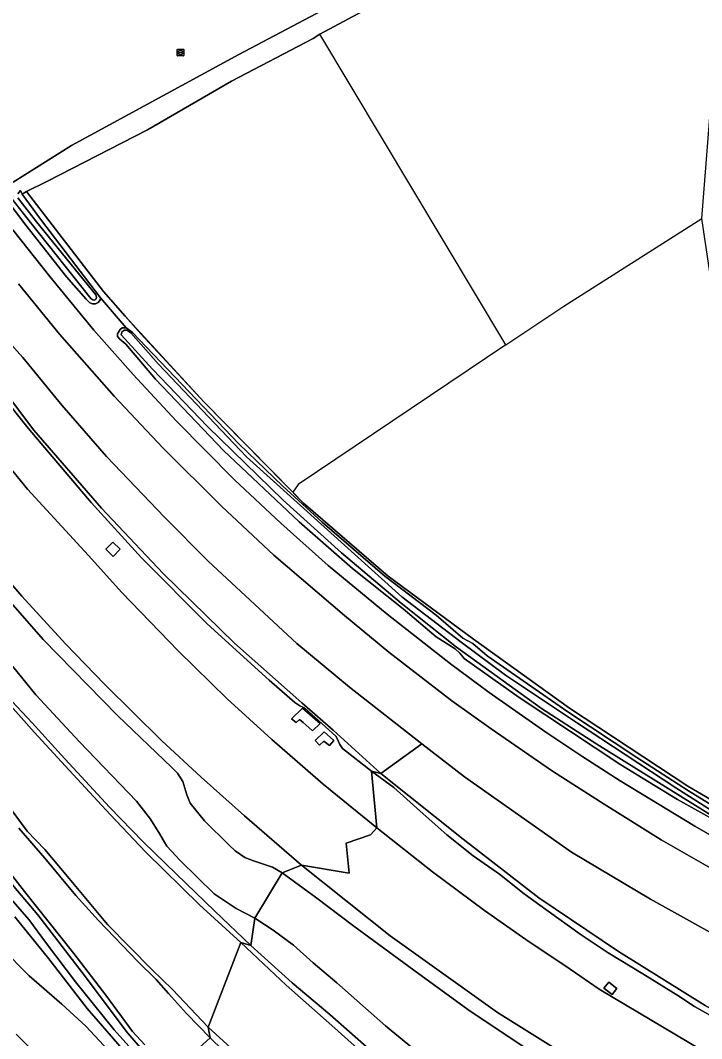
# Model space of a CAD drawing. Extents: x 157648 to 158502, y 379212 to 380938.
# Drawn here: x 158157.8 to 158259.7, y 379675.8 to 379828.1 of the extents above; entities that cross this region are included whole.
import ezdxf

# ---------------------------------------------------------------- set-up
doc = ezdxf.new("R2010")
doc.units = 0
for name, color, linetype in [('IMGEO_Berm_groen', 7, 'Continuous'), ('IMGEO_Grasland_agrarisch', 7, 'Continuous'), ('IMGEO_Grasland_overig', 7, 'Continuous'), ('IMGEO_Groenvoorziening', 7, 'Continuous'), ('IMGEO_Meer_plas_ven_vijver', 7, 'Continuous'), ('IMGEO_Muur', 7, 'Continuous'), ('IMGEO_Oever', 7, 'Continuous'), ('IMGEO_Rijbaan_autoweg', 7, 'Continuous'), ('IMGEO_Rijbaan_lokaal_gesloten', 7, 'Continuous'), ('IMGEO_Rioolput', 7, 'Continuous'), ('IMGEO_Terreindeel_gesloten', 7, 'Continuous'), ('IMGEO_Terreindeel_open', 7, 'Continuous'), ('IMGEO_Waterloop', 7, 'Continuous')]:
    doc.layers.add(name, color=color, linetype=linetype)

msp = doc.modelspace()

# ---------------------------------------------------------------- linework, layer by layer
at = {"layer": 'IMGEO_Berm_groen'}
for points in [[(158151.5, 379777.81), (158159.83, 379766.76), (158169.94, 379755.1), (158179.14, 379745.34), (158189.81, 379734.9), (158199.88, 379725.98), (158204.61, 379721.89), (158211.7, 379715.41), (158217.85, 379719.86), (158207.03, 379728.34), (158199.14, 379734.86), (158185.9, 379747.19), (158179.36, 379753.75), (158170.7, 379762.87), (158163.99, 379770.53), (158158.17, 379777.64), (158154.82, 379781.38)], [(158155.01, 379772.01), (158158.97, 379767.1), (158168.39, 379755.96), (158175.9, 379747.69), (158185.72, 379737.81), (158195.04, 379729.39), (158198.87, 379726.06), (158199.61, 379725.55), (158200.04, 379725.35), (158200.33, 379725.18), (158204.99, 379721.02), (158205.22, 379720.57), (158205.39, 379720.19), (158205.59, 379719.78), (158205.99, 379719.17), (158210.31, 379715.78), (158211.7, 379715.41), (158204.61, 379721.89), (158199.88, 379725.98), (158189.81, 379734.9), (158179.14, 379745.34), (158169.94, 379755.1), (158159.83, 379766.76), (158151.5, 379777.81)], [(158150.28, 379768.44), (158158.86, 379757.98), (158167.99, 379748.03), (158172.96, 379742.49), (158181.41, 379733.75), (158188.74, 379726.61), (158195.43, 379720.52), (158203.08, 379713.82), (158211.11, 379707.29), (158210.31, 379715.78), (158205.99, 379719.17), (158205.59, 379719.78), (158205.39, 379720.19), (158205.22, 379720.57), (158204.99, 379721.02), (158200.33, 379725.18), (158200.04, 379725.35), (158199.61, 379725.55), (158198.87, 379726.06), (158195.04, 379729.39), (158185.72, 379737.81), (158175.9, 379747.69), (158168.39, 379755.96), (158158.97, 379767.1), (158155.01, 379772.01)], [(158151.81, 379746.21), (158161.19, 379735.48), (158172.32, 379724.11), (158180.45, 379716.32), (158181.28, 379715.45), (158182.08, 379714.25), (158182.69, 379712.21), (158183.22, 379710.98), (158185.32, 379708.34), (158189.02, 379704.68), (158189.95, 379703.85), (158191.39, 379702.86), (158192.68, 379702.38), (158195.51, 379701.39), (158196.98, 379700.58), (158199.87, 379701.71), (158191.33, 379709.08), (158184.84, 379714.86), (158178.89, 379720.34), (158170.41, 379728.72), (158164.55, 379734.84), (158158.03, 379741.96), (158151.68, 379749.3)], [(158156.65, 379731.42), (158160.13, 379727.17), (158166.66, 379720.18), (158175.15, 379711.27), (158177.28, 379708.6), (158178.66, 379706.33), (158179.73, 379704.57), (158181.7, 379702.41), (158186.79, 379697.41), (158190.1, 379695.24), (158192.85, 379693.78), (158196.98, 379700.58), (158195.51, 379701.39), (158192.68, 379702.38), (158191.39, 379702.86), (158189.95, 379703.85), (158189.02, 379704.68), (158185.32, 379708.34), (158183.22, 379710.98), (158182.69, 379712.21), (158182.08, 379714.25), (158181.28, 379715.45), (158180.45, 379716.32), (158172.32, 379724.11), (158161.19, 379735.48), (158151.81, 379746.21)], [(158155.1, 379727.79), (158159.56, 379723.02), (158163.91, 379718.19), (158171.14, 379710.41), (158176.16, 379705.18), (158181.13, 379700.36), (158186.82, 379694.9), (158192.28, 379689.7), (158192.85, 379693.78), (158190.1, 379695.24), (158186.79, 379697.41), (158181.7, 379702.41), (158179.73, 379704.57), (158178.66, 379706.33), (158177.28, 379708.6), (158175.15, 379711.27), (158166.66, 379720.18), (158160.13, 379727.17), (158156.65, 379731.42)], [(158274.58, 379671.55), (158258.63, 379680.59), (158256.17, 379682.2), (158250.89, 379685.44), (158245.73, 379688.6), (158241.52, 379691.39), (158236.4, 379695.1), (158233.16, 379697.43), (158229.49, 379700.35), (158225.54, 379703.13), (158221.6, 379706.26), (158218.05, 379709.39), (158213.64, 379713.33), (158210.31, 379715.78), (158211.11, 379707.29), (158219.45, 379700.73), (158227.23, 379694.92), (158233.39, 379690.58), (158240.05, 379686.13), (158244.37, 379683.15), (158246.49, 379681.92), (158259.65, 379674.09)], [(158151.25, 379706.97), (158158.42, 379697.78), (158165.81, 379688.49), (158170.59, 379682.26), (158174.59, 379676.84), (158176.43, 379674.83)], [(158180.34, 379670.61), (158186.18, 379675.87), (158182.64, 379679.5), (158179.94, 379682.53), (158178.1, 379684.61), (158175.41, 379687.25), (158169.48, 379693.45), (158166.09, 379697.19), (158161.47, 379702.78), (158157.56, 379707.23)], [(158247.28, 379668.35), (158229.15, 379679.65), (158213.13, 379691.16), (158199.87, 379701.71), (158196.98, 379700.58), (158201.96, 379696.94), (158207.67, 379692.58), (158216.65, 379685.98), (158224.73, 379680.11), (158234.05, 379673.86)], [(158174.03, 379673.09), (158167.79, 379680.26), (158162.05, 379687.69), (158156.99, 379693.97)], [(158154.95, 379689.38), (158159.14, 379685.14), (158163.98, 379680.93), (158167.6, 379677.61), (158172.28, 379672.6)], [(158161.1, 379672.43), (158157.17, 379676.42)]]:
    msp.add_lwpolyline(points, dxfattribs=at)
for points in [[(158172.73, 379748.98), (158171.69, 379747.91), (158170.58, 379748.97), (158171.61, 379750.05)], [(158201.51, 379721.83), (158201.44, 379721.88), (158200.08, 379723.04), (158199.55, 379723.5), (158199.07, 379723.03), (158198.38, 379723.61), (158200.01, 379725.22), (158202.67, 379722.89)], [(158204.7, 379720.36), (158204.04, 379719.6), (158203.17, 379720.26), (158202.55, 379719.65), (158201.88, 379720.36), (158203.25, 379721.66)], [(158247.04, 379683.26), (158246.3, 379682.34), (158245.1, 379683.3), (158245.83, 379684.23)]]:
    msp.add_lwpolyline(points, close=True, dxfattribs=at)
at = {"layer": 'IMGEO_Grasland_agrarisch'}
for points in [[(158156.71, 379803.88), (158165.45, 379809.35), (158190.49, 379822.97), (158215.39, 379836.22), (158208.75, 379855.56), (158184.6, 379918.04)], [(158218.33, 379834.49), (158202.58, 379826.05), (158201.6, 379825.36), (158189.4, 379818.98), (158176.8, 379811.7), (158161.78, 379803.96), (158158.73, 379802.48), (158170.23, 379787.53), (158173.48, 379783.85), (158185.28, 379770.95), (158200.17, 379755.88), (158212.81, 379744.95), (158225.56, 379735.51), (158239.94, 379725.22), (158257.65, 379713.52), (158268.09, 379707.4), (158276.4, 379711.28), (158271.32, 379735.57), (158267.59, 379750), (158266.14, 379755.59), (158265.88, 379757.31), (158259.76, 379798.46), (158264.05, 379852.85)]]:
    msp.add_lwpolyline(points, dxfattribs=at)
at = {"layer": 'IMGEO_Grasland_overig'}
for points in [[(158261.34, 379701.09), (158253.65, 379705.48), (158245.12, 379710.83), (158237.41, 379715.78), (158228.2, 379722.1), (158222.33, 379726.3), (158212.93, 379733.59), (158206.27, 379739.04), (158195.72, 379748.09), (158187.89, 379755.43), (158179.09, 379764.14), (158171.81, 379771.86), (158163.65, 379781.14), (158157.52, 379788.69)], [(158154.82, 379781.38), (158158.17, 379777.64), (158163.99, 379770.53), (158170.7, 379762.87), (158179.36, 379753.75), (158185.9, 379747.19), (158199.14, 379734.86), (158207.03, 379728.34), (158217.85, 379719.86), (158224.26, 379714.9), (158240.26, 379703.66), (158252.07, 379696.64), (158264.52, 379689.7), (158275.76, 379683.66), (158278.05, 379682.66), (158282.39, 379680.79), (158290.98, 379676.6), (158304.7, 379671.88)], [(158273.92, 379673.01), (158260.25, 379680.74), (158247.26, 379688.77), (158235.34, 379696.83), (158224.04, 379705.62), (158211.7, 379715.41), (158210.31, 379715.78), (158213.64, 379713.33), (158218.05, 379709.39), (158221.6, 379706.26), (158225.54, 379703.13), (158229.49, 379700.35), (158233.16, 379697.43), (158236.4, 379695.1), (158241.52, 379691.39), (158245.73, 379688.6), (158250.89, 379685.44), (158256.17, 379682.2), (158258.63, 379680.59), (158274.58, 379671.55)], [(158234.05, 379673.86), (158224.73, 379680.11), (158216.65, 379685.98), (158207.67, 379692.58), (158201.96, 379696.94), (158196.98, 379700.58), (158192.85, 379693.78), (158195.61, 379692.01), (158198.68, 379689.76), (158201.58, 379687.09), (158205.12, 379684.1), (158212.44, 379677.66), (158220.52, 379671.04)], [(158220.52, 379671.04), (158212.44, 379677.66), (158205.12, 379684.1), (158201.58, 379687.09), (158198.68, 379689.76), (158195.61, 379692.01), (158192.85, 379693.78), (158192.28, 379689.7), (158198.46, 379684.09), (158204.07, 379679.35), (158209.99, 379674.2)], [(158172.28, 379672.6), (158167.6, 379677.61), (158163.98, 379680.93), (158159.14, 379685.14), (158154.95, 379689.38)], [(158157.17, 379676.42), (158161.1, 379672.43)], [(158189.91, 379672.24), (158186.18, 379675.87), (158180.34, 379670.61)]]:
    msp.add_lwpolyline(points, dxfattribs=at)
msp.add_lwpolyline([(158217.85, 379719.86), (158211.7, 379715.41), (158224.04, 379705.62), (158235.34, 379696.83), (158247.26, 379688.77), (158260.25, 379680.74), (158273.92, 379673.01), (158287.22, 379665.89), (158290.98, 379676.6), (158282.39, 379680.79), (158278.05, 379682.66), (158275.76, 379683.66), (158264.52, 379689.7), (158252.07, 379696.64), (158240.26, 379703.66), (158224.26, 379714.9)], close=True, dxfattribs=at)
at = {"layer": 'IMGEO_Groenvoorziening'}
for points in [[(158262.19, 379708.12), (158256.12, 379711.51), (158247.6, 379716.7), (158232.4, 379726.79), (158224.19, 379732.64), (158223.53, 379733.42), (158222.82, 379734.08), (158220.02, 379735.86), (158215.08, 379740.04), (158207.49, 379746.1), (158199.48, 379753.08), (158188.18, 379763.76), (158177.99, 379774.43), (158173.56, 379779.64), (158172.67, 379780.4), (158172.35, 379780.78), (158172.32, 379781.21), (158172.72, 379781.83), (158173.03, 379782.07), (158173.62, 379782.1), (158169.81, 379786.59), (158169.79, 379786.34), (158169.42, 379785.89), (158169.02, 379785.67), (158168.61, 379785.66), (158168.19, 379785.83), (158167.62, 379786.4), (158164.69, 379789.7), (158158.6, 379797.46), (158152.98, 379804.81)], [(158268.09, 379707.4), (158257.65, 379713.52), (158239.94, 379725.22), (158225.56, 379735.51), (158212.81, 379744.95), (158200.17, 379755.88), (158185.28, 379770.95), (158173.48, 379783.85), (158170.23, 379787.53), (158158.73, 379802.48), (158158.07, 379802.09), (158160.83, 379798.33), (158169.81, 379786.59), (158173.62, 379782.1), (158174.53, 379781.43), (158190.5, 379764.75), (158197.04, 379758.42), (158202.93, 379753.02), (158212.31, 379744.96), (158219.99, 379739.09), (158223.99, 379735.69), (158225.5, 379734.86), (158227.64, 379733.03), (158239.68, 379724.66), (158250.02, 379717.83), (158257.74, 379712.85), (158263.08, 379709.53)], [(158156.65, 379796.76), (158162.2, 379789.79), (158168.79, 379781.75), (158174.68, 379775.09), (158181.1, 379768.2), (158189.82, 379759.34), (158196.78, 379752.85), (158203.86, 379746.53), (158212.68, 379739.28), (158217.48, 379735.48), (158222.15, 379731.84), (158227.94, 379727.53), (158236.38, 379721.62), (158241.92, 379717.93), (158247.52, 379714.34), (158258.68, 379707.53), (158264.92, 379703.97)], [(158263.08, 379709.53), (158257.74, 379712.85), (158250.02, 379717.83), (158239.68, 379724.66), (158227.64, 379733.03), (158225.5, 379734.86), (158223.99, 379735.69), (158219.99, 379739.09), (158212.31, 379744.96), (158202.93, 379753.02), (158197.04, 379758.42), (158190.5, 379764.75), (158174.53, 379781.43), (158173.62, 379782.1), (158173.03, 379782.07), (158172.72, 379781.83), (158172.32, 379781.21), (158172.35, 379780.78), (158172.67, 379780.4), (158173.56, 379779.64), (158177.99, 379774.43), (158188.18, 379763.76), (158199.48, 379753.08), (158207.49, 379746.1), (158215.08, 379740.04), (158220.02, 379735.86), (158222.82, 379734.08), (158223.53, 379733.42), (158224.19, 379732.64), (158232.4, 379726.79), (158247.6, 379716.7), (158256.12, 379711.51), (158262.19, 379708.12)]]:
    msp.add_lwpolyline(points, dxfattribs=at)
msp.add_lwpolyline([(158266.3, 379706.04), (158263.52, 379707.68), (158244.02, 379719.8), (158235.76, 379725.13), (158223.06, 379734.31), (158214.75, 379740.92), (158205.83, 379748.45), (158197.12, 379756.32), (158185.81, 379767.33), (158177.56, 379775.92), (158172.87, 379781.05), (158172.97, 379781.44), (158173.33, 379781.75), (158173.71, 379781.73), (158174.33, 379781.35), (158178.45, 379776.65), (158191.62, 379762.8), (158214.87, 379741.85), (158223.75, 379735.06), (158230.39, 379730.13), (158240.99, 379723.03), (158255.85, 379713.27), (158266.93, 379706.25), (158266.93, 379706.09)], close=True, dxfattribs=at)
at = {"layer": 'IMGEO_Meer_plas_ven_vijver'}
msp.add_lwpolyline([(158154.87, 379712.15), (158158.84, 379706.81), (158161.46, 379704.07), (158165.09, 379699.72), (158170.82, 379692.85), (158177.47, 379686.09), (158180.55, 379683.1), (158185.89, 379677.46), (158190.76, 379690.12), (158184.58, 379695.78), (158176.56, 379703.65), (158171.25, 379709.29), (158165.68, 379715.28), (158159.85, 379721.61), (158154.8, 379727.35)], dxfattribs=at)
msp.add_lwpolyline([(158185.89, 379677.46), (158189.87, 379673.83), (158193.13, 379670.86), (158195.95, 379668.25), (158198.55, 379666.12), (158203.92, 379662.79), (158209.87, 379659.46), (158212.27, 379658.25), (158213.32, 379658.16), (158214.83, 379658.77), (158216.4, 379660.11), (158218, 379662.28), (158218.32, 379663.49), (158218.23, 379664.8), (158217.52, 379666.38), (158216.02, 379668.24), (158214.65, 379669.58), (158212.43, 379671.18), (158209.2, 379673.45), (158204.39, 379677.71), (158197.54, 379683.75), (158190.76, 379690.12)], close=True, dxfattribs=at)
at = {"layer": 'IMGEO_Muur'}
for points in [[(158189.4, 379818.98), (158201.6, 379825.36)], [(158230.43, 379779.55), (158202.58, 379826.05)], [(158158.73, 379802.48), (158161.78, 379803.96), (158176.8, 379811.7), (158189.4, 379818.98)], [(158157.81, 379802.62), (158158.07, 379802.09)], [(158171.33, 379786.28), (158170.23, 379787.53), (158158.73, 379802.48)], [(158239.11, 379785.34), (158259.76, 379798.46)], [(158230.43, 379779.55), (158239.11, 379785.34)], [(158198.54, 379757.53), (158185.28, 379770.95), (158175.82, 379781.2), (158173.48, 379783.85)], [(158230.43, 379779.55), (158199.33, 379758.64), (158198.54, 379757.53)], [(158268.09, 379707.4), (158257.65, 379713.52), (158239.94, 379725.22), (158225.56, 379735.51), (158212.81, 379744.95), (158200.17, 379755.88), (158198.54, 379757.53)]]:
    msp.add_lwpolyline(points, dxfattribs=at)
at = {"layer": 'IMGEO_Oever'}
for points in [[(158152.98, 379804.81), (158158.6, 379797.46), (158164.69, 379789.7), (158167.62, 379786.4), (158168.19, 379785.83), (158168.61, 379785.66), (158169.02, 379785.67), (158169.42, 379785.89), (158169.79, 379786.34), (158169.81, 379786.59), (158160.83, 379798.33), (158158.07, 379802.09), (158157.81, 379802.62), (158157.43, 379802.15)], [(158157.44, 379801.54), (158160.23, 379797.96), (158169.08, 379787.02), (158169.19, 379786.69), (158169.14, 379786.41), (158168.96, 379786.25), (158168.66, 379786.3), (158168.35, 379786.5), (158159.3, 379797.84), (158156.04, 379802.05)], [(158177.15, 379671.12), (158171.84, 379677.09), (158166.05, 379684.27), (158161.72, 379689.99), (158159.05, 379693.58), (158154.02, 379699.3), (158149.26, 379705.85), (158138.01, 379721.86), (158130, 379736.29), (158126.28, 379741.9), (158125.97, 379742.79), (158126.09, 379743.21), (158126.45, 379743.36), (158126.65, 379743.26), (158126.94, 379743.03), (158127.41, 379742.32), (158134.53, 379731.52), (158142.58, 379718.68), (158150.79, 379706.63), (158156.84, 379698.54), (158160.42, 379694.26), (158167.04, 379685.64), (158173.82, 379676.63), (158180.82, 379668.57)], [(158154.8, 379727.35), (158159.85, 379721.61), (158165.68, 379715.28), (158171.25, 379709.29), (158176.56, 379703.65), (158184.58, 379695.78), (158190.76, 379690.12), (158192.28, 379689.7), (158186.82, 379694.9), (158181.13, 379700.36), (158176.16, 379705.18), (158171.14, 379710.41), (158163.91, 379718.19), (158159.56, 379723.02), (158155.1, 379727.79)], [(158157.56, 379707.23), (158161.47, 379702.78), (158166.09, 379697.19), (158169.48, 379693.45), (158175.41, 379687.25), (158178.1, 379684.61), (158179.94, 379682.53), (158182.64, 379679.5), (158186.18, 379675.87), (158185.89, 379677.46), (158180.55, 379683.1), (158177.47, 379686.09), (158170.82, 379692.85), (158165.09, 379699.72), (158161.46, 379704.07), (158158.84, 379706.81), (158154.87, 379712.15)], [(158176.43, 379674.83), (158174.59, 379676.84), (158170.59, 379682.26), (158165.81, 379688.49), (158158.42, 379697.78), (158151.25, 379706.97)], [(158156.99, 379693.97), (158162.05, 379687.69), (158167.79, 379680.26), (158174.03, 379673.09)], [(158209.99, 379674.2), (158204.07, 379679.35), (158198.46, 379684.09), (158192.28, 379689.7), (158190.76, 379690.12), (158197.54, 379683.75), (158204.39, 379677.71), (158209.2, 379673.45)], [(158189.87, 379673.83), (158185.89, 379677.46), (158186.18, 379675.87), (158189.91, 379672.24)]]:
    msp.add_lwpolyline(points, dxfattribs=at)
at = {"layer": 'IMGEO_Rijbaan_autoweg'}
for points in [[(158151.68, 379749.3), (158158.03, 379741.96), (158164.55, 379734.84), (158170.41, 379728.72), (158178.89, 379720.34), (158184.84, 379714.86), (158191.33, 379709.08), (158199.87, 379701.71), (158206.97, 379700.51), (158206.55, 379705.02), (158210.17, 379706.26), (158211.11, 379707.29), (158203.08, 379713.82), (158195.43, 379720.52), (158188.74, 379726.61), (158181.41, 379733.75), (158172.96, 379742.49), (158167.99, 379748.03), (158158.86, 379757.98), (158150.28, 379768.44)], [(158259.65, 379674.09), (158246.49, 379681.92), (158244.37, 379683.15), (158240.05, 379686.13), (158233.39, 379690.58), (158227.23, 379694.92), (158219.45, 379700.73), (158211.11, 379707.29), (158210.17, 379706.26), (158206.55, 379705.02), (158206.97, 379700.51), (158199.87, 379701.71), (158213.13, 379691.16), (158229.15, 379679.65), (158247.28, 379668.35)]]:
    msp.add_lwpolyline(points, dxfattribs=at)
at = {"layer": 'IMGEO_Rijbaan_lokaal_gesloten'}
for points in [[(158264.92, 379703.97), (158258.68, 379707.53), (158247.52, 379714.34), (158241.92, 379717.93), (158236.38, 379721.62), (158227.94, 379727.53), (158222.15, 379731.84), (158217.48, 379735.48), (158212.68, 379739.28), (158203.86, 379746.53), (158196.78, 379752.85), (158189.82, 379759.34), (158181.1, 379768.2), (158174.68, 379775.09), (158168.79, 379781.75), (158162.2, 379789.79), (158156.65, 379796.76)], [(158157.52, 379788.69), (158163.65, 379781.14), (158171.81, 379771.86), (158179.09, 379764.14), (158187.89, 379755.43), (158195.72, 379748.09), (158206.27, 379739.04), (158212.93, 379733.59), (158222.33, 379726.3), (158228.2, 379722.1), (158237.41, 379715.78), (158245.12, 379710.83), (158253.65, 379705.48), (158261.34, 379701.09)]]:
    msp.add_lwpolyline(points, dxfattribs=at)
at = {"layer": 'IMGEO_Rioolput'}
for p, q in [((158181.26, 379822.85), (158181.26, 379823.71)), ((158181.33, 379823.78), (158182.18, 379823.78)), ((158181.51, 379823.27), (158181.51, 379823.29)), ((158181.95, 379823.24), (158181.55, 379823.24)), ((158181.56, 379823.32), (158181.96, 379823.32)), ((158181.74, 379823.56), (158181.77, 379823.56)), ((158182, 379823.29), (158182, 379823.27)), ((158182.26, 379823.71), (158182.26, 379822.85)), ((158182.18, 379822.78), (158181.33, 379822.78)), ((158181.77, 379823), (158181.74, 379823))]:
    msp.add_line(p, q, dxfattribs=at)
for points in [[(158181.26, 379822.85), (158181.26, 379823.71)], [(158181.33, 379823.78), (158182.18, 379823.78)], [(158182.26, 379823.71), (158182.26, 379822.85)], [(158182.18, 379822.78), (158181.33, 379822.78)]]:
    msp.add_lwpolyline(points, dxfattribs=at)
for centre, radius, start, end in [((158181.33, 379823.7), 0.0765, 91.552, 178.448), ((158181.33, 379823.7), 0.0765, 91.552, 178.448), ((158181.56, 379823.28), 0.0403, 85.8775, 175.7526), ((158181.55, 379823.27), 0.0366, 178.938, 274.7102), ((158181.96, 379823.28), 0.043, 264.8664, 352.4533), ((158181.96, 379823.28), 0.0386, 1.7309, 96.639), ((158182.18, 379823.7), 0.0765, 1.552, 88.448), ((158182.18, 379823.7), 0.0765, 1.552, 88.448), ((158181.33, 379822.86), 0.0765, 181.552, 268.448), ((158181.33, 379822.86), 0.0765, 181.552, 268.448), ((158182.18, 379822.86), 0.0765, 271.552, 358.448), ((158182.18, 379822.86), 0.0765, 271.552, 358.448)]:
    msp.add_arc(centre, radius, start, end, dxfattribs=at)
for centre, major_axis, ratio, start_param, end_param in [((158181.74, 379823.28), (-0.387, 0.002), 0.722429, 4.712389, 7.853982), ((158181.77, 379823.28), (-0.39, 0.002), 0.717154, 1.570796, 4.712389)]:
    msp.add_ellipse(centre, major_axis=major_axis, ratio=ratio, start_param=start_param, end_param=end_param, dxfattribs=at)
at = {"layer": 'IMGEO_Terreindeel_gesloten'}
for points in [[(158172.73, 379748.98), (158171.61, 379750.05), (158170.58, 379748.97), (158171.69, 379747.91)], [(158204.7, 379720.36), (158203.25, 379721.66), (158201.88, 379720.36), (158202.55, 379719.65), (158203.17, 379720.26), (158204.04, 379719.6)], [(158247.04, 379683.26), (158245.83, 379684.23), (158245.1, 379683.3), (158246.3, 379682.34)]]:
    msp.add_lwpolyline(points, close=True, dxfattribs=at)
at = {"layer": 'IMGEO_Terreindeel_open'}
msp.add_lwpolyline([(158201.51, 379721.83), (158202.67, 379722.89), (158200.01, 379725.22), (158198.38, 379723.61), (158199.07, 379723.03), (158199.55, 379723.5), (158200.08, 379723.04), (158201.44, 379721.88)], close=True, dxfattribs=at)
at = {"layer": 'IMGEO_Waterloop'}
for points in [[(158155.88, 379974.54), (158164.4, 379958.26), (158180.93, 379924.94), (158184.6, 379918.04), (158208.75, 379855.56), (158215.39, 379836.22), (158190.49, 379822.97), (158165.45, 379809.35), (158156.71, 379803.88)], [(158176.8, 379811.7), (158189.4, 379818.98), (158201.6, 379825.36), (158202.58, 379826.05), (158218.33, 379834.49), (158235.48, 379843.68), (158244.59, 379848.57), (158243.38, 379850.85), (158228.89, 379843.51), (158219.51, 379838.42), (158186.74, 379920), (158162.56, 379968.54), (158158.82, 379975.01)], [(158157.43, 379802.15), (158157.81, 379802.62), (158158.07, 379802.09), (158158.73, 379802.48), (158161.78, 379803.96), (158176.8, 379811.7)], [(158156.04, 379802.05), (158159.3, 379797.84), (158168.35, 379786.5), (158168.66, 379786.3), (158168.96, 379786.25), (158169.14, 379786.41), (158169.19, 379786.69), (158169.08, 379787.02), (158160.23, 379797.96), (158157.44, 379801.54)], [(158180.82, 379668.57), (158173.82, 379676.63), (158167.04, 379685.64), (158160.42, 379694.26), (158156.84, 379698.54), (158150.79, 379706.63), (158142.58, 379718.68), (158134.53, 379731.52), (158127.41, 379742.32), (158126.94, 379743.03), (158126.65, 379743.26), (158126.45, 379743.36), (158126.09, 379743.21), (158125.97, 379742.79), (158126.28, 379741.9), (158130, 379736.29), (158138.01, 379721.86), (158149.26, 379705.85), (158154.02, 379699.3), (158159.05, 379693.58), (158161.72, 379689.99), (158166.05, 379684.27), (158171.84, 379677.09), (158177.15, 379671.12)]]:
    msp.add_lwpolyline(points, dxfattribs=at)
msp.add_lwpolyline([(158266.93, 379706.09), (158266.93, 379706.25), (158255.85, 379713.27), (158240.99, 379723.03), (158230.39, 379730.13), (158223.75, 379735.06), (158214.87, 379741.85), (158191.62, 379762.8), (158178.45, 379776.65), (158174.33, 379781.35), (158173.71, 379781.73), (158173.33, 379781.75), (158172.97, 379781.44), (158172.87, 379781.05), (158177.56, 379775.92), (158185.81, 379767.33), (158197.12, 379756.32), (158205.83, 379748.45), (158214.75, 379740.92), (158223.06, 379734.31), (158235.76, 379725.13), (158244.02, 379719.8), (158263.52, 379707.68), (158266.3, 379706.04)], close=True, dxfattribs=at)

doc.saveas('drawing.dxf')
